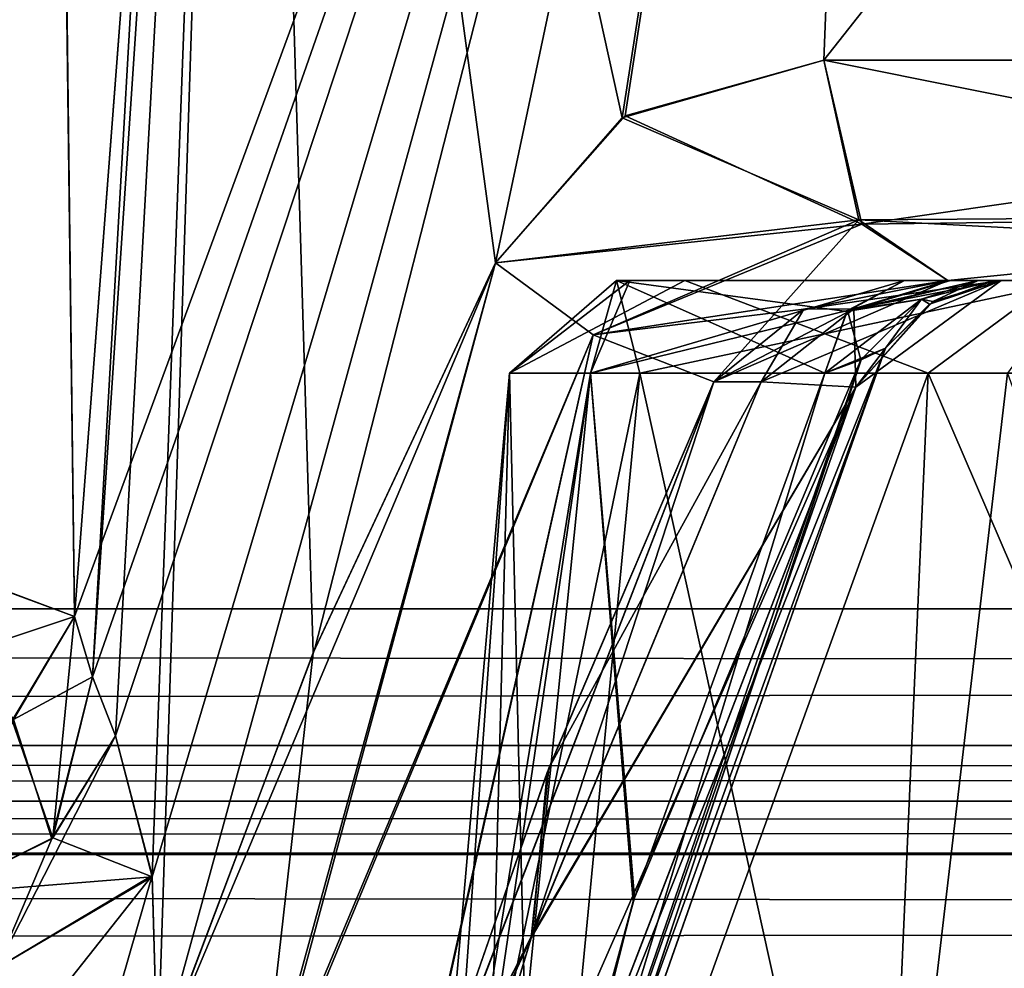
# Model space of a CAD drawing. Header units: inches. Extents: x -9.7 to 9.7, y -2.4 to 4.3.
# Tile 507 of 656: x -2.294 to -2.148, y -2.012 to -1.871. Entities that reach past the tile are written whole.
import ezdxf

# ---------------------------------------------------------------- set-up
doc = ezdxf.new("R2010")
doc.units = ezdxf.units.IN
doc.header["$LTSCALE"] = 101.851852
doc.header["$MEASUREMENT"] = 0
for name, color, linetype in [('136', 7, 'CONTINUOUS'), ('3860', 7, 'CONTINUOUS'), ('3864', 7, 'CONTINUOUS'), ('3938', 7, 'CONTINUOUS'), ('3941', 7, 'CONTINUOUS'), ('3942', 7, 'CONTINUOUS'), ('3943', 7, 'CONTINUOUS'), ('3944', 7, 'CONTINUOUS'), ('3950', 7, 'CONTINUOUS'), ('4295', 7, 'CONTINUOUS'), ('4296', 7, 'CONTINUOUS'), ('4297', 7, 'CONTINUOUS'), ('4298', 7, 'CONTINUOUS'), ('4299', 7, 'CONTINUOUS'), ('4300', 7, 'CONTINUOUS'), ('4301', 7, 'CONTINUOUS'), ('4302', 7, 'CONTINUOUS'), ('4316', 7, 'CONTINUOUS'), ('4317', 7, 'CONTINUOUS'), ('4318', 7, 'CONTINUOUS'), ('57', 7, 'CONTINUOUS'), ('6010', 7, 'CONTINUOUS'), ('6011', 7, 'CONTINUOUS'), ('6014', 7, 'CONTINUOUS'), ('6015', 7, 'CONTINUOUS'), ('6016', 7, 'CONTINUOUS'), ('6017', 7, 'CONTINUOUS'), ('6018', 7, 'CONTINUOUS'), ('6019', 7, 'CONTINUOUS'), ('6020', 7, 'CONTINUOUS'), ('6312', 7, 'CONTINUOUS'), ('6313', 7, 'CONTINUOUS'), ('6314', 7, 'CONTINUOUS'), ('6315', 7, 'CONTINUOUS'), ('6321', 7, 'CONTINUOUS'), ('6322', 7, 'CONTINUOUS'), ('6323', 7, 'CONTINUOUS'), ('6330', 7, 'CONTINUOUS'), ('67', 7, 'CONTINUOUS'), ('75', 7, 'CONTINUOUS'), ('8370', 7, 'CONTINUOUS'), ('8384', 7, 'CONTINUOUS'), ('98', 7, 'CONTINUOUS')]:
    doc.layers.add(name, color=color, linetype=linetype)

msp = doc.modelspace()

# ---------------------------------------------------------------- linework, layer by layer
at = {"layer": '136', "linetype": 'CONTINUOUS'}
for points in [[(8.075, -1.97876, -4.04218), (8.075, -1.95857, -4.05149), (-8.075, -1.97876, -4.04218), (8.075, -1.97876, -4.04218)], [(-8.075, -1.97876, -4.04218), (8.075, -1.95857, -4.05149), (-8.075, -1.95857, -4.05149), (-8.075, -1.97876, -4.04218)], [(-8.075, -1.987, -4.02153), (8.075, -1.987, -4.02153), (8.075, -1.97876, -4.04218), (-8.075, -1.987, -4.02153)], [(-8.075, -1.987, -4.02153), (8.075, -1.97876, -4.04218), (-8.075, -1.97876, -4.04218), (-8.075, -1.987, -4.02153)]]:
    msp.add_3dface(points, dxfattribs=at)
at = {"layer": '3860', "linetype": 'CONTINUOUS'}
for points in [[(-8.075, -1.95857, 4.05149), (-8.075, -1.63343, 4.06853), (8.075, -1.63343, 4.06853), (-8.075, -1.95857, 4.05149)], [(8.075, -1.95857, 4.05149), (-8.075, -1.95857, 4.05149), (8.075, -1.63343, 4.06853), (8.075, -1.95857, 4.05149)]]:
    msp.add_3dface(points, dxfattribs=at)
at = {"layer": '3864', "linetype": 'CONTINUOUS'}
for points in [[(8.075, -1.95857, -4.05149), (8.075, -1.63343, -4.06853), (-8.075, -1.63343, -4.06853), (8.075, -1.95857, -4.05149)], [(-8.075, -1.95857, -4.05149), (8.075, -1.95857, -4.05149), (-8.075, -1.63343, -4.06853), (-8.075, -1.95857, -4.05149)]]:
    msp.add_3dface(points, dxfattribs=at)
at = {"layer": '3938', "linetype": 'CONTINUOUS'}
for points in [[(-2.18395, -1.925, -4.53546), (-2.21783, -2.0068, -4.49766), (-2.19098, -1.925, -4.53807), (-2.18395, -1.925, -4.53546)], [(-2.19098, -1.925, -4.53807), (-2.21783, -2.0068, -4.49766), (-2.21563, -1.98276, -4.51165), (-2.19098, -1.925, -4.53807)], [(-2.21783, -2.0068, -4.49766), (-2.23721, -2.04484, -4.48143), (-2.21563, -1.98276, -4.51165), (-2.21783, -2.0068, -4.49766)], [(-2.24504, -2.097, -4.45221), (-2.23721, -2.04484, -4.48143), (-2.21783, -2.0068, -4.49766), (-2.24504, -2.097, -4.45221)]]:
    msp.add_3dface(points, dxfattribs=at)
at = {"layer": '3941', "linetype": 'CONTINUOUS'}
for points in [[(-2.22868, -2.09388, -4.43851), (-2.23565, -2.09641, -4.44664), (-2.16556, -1.92, -4.50418), (-2.22868, -2.09388, -4.43851)], [(-2.16556, -1.92, -4.50418), (-2.23565, -2.09641, -4.44664), (-2.16996, -1.92578, -4.52209), (-2.16556, -1.92, -4.50418)], [(-2.22513, -2.08976, -4.42898), (-2.22868, -2.09388, -4.43851), (-2.16556, -1.92, -4.50418), (-2.22513, -2.08976, -4.42898)], [(-2.16918, -1.92173, -4.49586), (-2.22513, -2.08976, -4.42898), (-2.16556, -1.92, -4.50418), (-2.16918, -1.92173, -4.49586)], [(-2.17457, -1.92369, -4.48784), (-2.22513, -2.08976, -4.42898), (-2.16918, -1.92173, -4.49586), (-2.17457, -1.92369, -4.48784)], [(-2.22513, -2.08976, -4.42898), (-2.17457, -1.92369, -4.48784), (-2.20291, -2.00186, -4.45606), (-2.22513, -2.08976, -4.42898)], [(-2.24504, -2.097, -4.45221), (-2.21783, -2.0068, -4.49766), (-2.16996, -1.92578, -4.52209), (-2.24504, -2.097, -4.45221)], [(-2.23565, -2.09641, -4.44664), (-2.24504, -2.097, -4.45221), (-2.16996, -1.92578, -4.52209), (-2.23565, -2.09641, -4.44664)], [(-2.21783, -2.0068, -4.49766), (-2.18395, -1.925, -4.53546), (-2.16996, -1.92578, -4.52209), (-2.21783, -2.0068, -4.49766)], [(-2.22544, -2.08461, -4.41931), (-2.22513, -2.08976, -4.42898), (-2.20291, -2.00186, -4.45606), (-2.22544, -2.08461, -4.41931)]]:
    msp.add_3dface(points, dxfattribs=at)
at = {"layer": '3942', "linetype": 'CONTINUOUS'}
for points in [[(-2.16278, -1.91, -4.47867), (-2.17129, -1.91457, -4.48529), (-2.15597, -1.91, -4.48956), (-2.16278, -1.91, -4.47867)], [(-2.15597, -1.91, -4.48956), (-2.17129, -1.91457, -4.48529), (-2.15185, -1.91, -4.50071), (-2.15597, -1.91, -4.48956)], [(-2.15185, -1.91, -4.50071), (-2.17129, -1.91457, -4.48529), (-2.16025, -1.91275, -4.50283), (-2.15185, -1.91, -4.50071)], [(-2.17457, -1.92369, -4.48784), (-2.16556, -1.92, -4.50418), (-2.16025, -1.91275, -4.50283), (-2.17457, -1.92369, -4.48784)], [(-2.17129, -1.91457, -4.48529), (-2.17457, -1.92369, -4.48784), (-2.16025, -1.91275, -4.50283), (-2.17129, -1.91457, -4.48529)], [(-2.17457, -1.92369, -4.48784), (-2.16918, -1.92173, -4.49586), (-2.16556, -1.92, -4.50418), (-2.17457, -1.92369, -4.48784)]]:
    msp.add_3dface(points, dxfattribs=at)
at = {"layer": '3943', "linetype": 'CONTINUOUS'}
for points in [[(-2.2212, -1.92369, -4.352), (-2.20922, -1.92369, -4.42381), (-2.20539, -1.91, -4.33351), (-2.2212, -1.92369, -4.352)], [(-2.20194, -1.92369, -4.26172), (-2.2212, -1.92369, -4.352), (-2.20539, -1.91, -4.33351), (-2.20194, -1.92369, -4.26172)], [(-2.20922, -1.92369, -4.42381), (-2.17457, -1.92369, -4.48784), (-2.20539, -1.91, -4.33351), (-2.20922, -1.92369, -4.42381)], [(-2.17457, -1.92369, -4.48784), (-2.17129, -1.91457, -4.48529), (-2.20539, -1.91, -4.33351), (-2.17457, -1.92369, -4.48784)], [(-2.17129, -1.91457, -4.48529), (-2.16278, -1.91, -4.47867), (-2.20539, -1.91, -4.33351), (-2.17129, -1.91457, -4.48529)], [(-2.13754, -1.91, -4.1983), (-2.20194, -1.92369, -4.26172), (-2.20539, -1.91, -4.33351), (-2.13754, -1.91, -4.1983)], [(-2.14751, -1.92369, -4.18717), (-2.20194, -1.92369, -4.26172), (-2.13754, -1.91, -4.1983), (-2.14751, -1.92369, -4.18717)]]:
    msp.add_3dface(points, dxfattribs=at)
at = {"layer": '3944', "linetype": 'CONTINUOUS'}
for points in [[(-2.2212, -1.92369, -4.352), (-2.20194, -1.92369, -4.26172), (-2.23528, -2.08461, -4.352), (-2.2212, -1.92369, -4.352)], [(-2.23281, -2.08461, -4.38601), (-2.2212, -1.92369, -4.352), (-2.23528, -2.08461, -4.352), (-2.23281, -2.08461, -4.38601)], [(-2.23528, -2.08461, -4.352), (-2.20194, -1.92369, -4.26172), (-2.21737, -2.08461, -4.26196), (-2.23528, -2.08461, -4.352)], [(-2.22544, -2.08461, -4.41931), (-2.2212, -1.92369, -4.352), (-2.23281, -2.08461, -4.38601), (-2.22544, -2.08461, -4.41931)], [(-2.22544, -2.08461, -4.41931), (-2.20291, -2.00186, -4.45606), (-2.20922, -1.92369, -4.42381), (-2.22544, -2.08461, -4.41931)], [(-2.22544, -2.08461, -4.41931), (-2.20922, -1.92369, -4.42381), (-2.2212, -1.92369, -4.352), (-2.22544, -2.08461, -4.41931)], [(-2.21737, -2.08461, -4.26196), (-2.20194, -1.92369, -4.26172), (-2.16637, -2.08461, -4.18563), (-2.21737, -2.08461, -4.26196)], [(-2.20291, -2.00186, -4.45606), (-2.17457, -1.92369, -4.48784), (-2.20922, -1.92369, -4.42381), (-2.20291, -2.00186, -4.45606)], [(-2.20194, -1.92369, -4.26172), (-2.14751, -1.92369, -4.18717), (-2.16637, -2.08461, -4.18563), (-2.20194, -1.92369, -4.26172)], [(-2.16637, -2.08461, -4.18563), (-2.14751, -1.92369, -4.18717), (-2.09004, -2.08461, -4.13463), (-2.16637, -2.08461, -4.18563)]]:
    msp.add_3dface(points, dxfattribs=at)
at = {"layer": '3950', "linetype": 'CONTINUOUS'}
for points in [[(-2.16278, -1.91, -4.47867), (-1.79661, -1.91, -4.38594), (-2.20539, -1.91, -4.33351), (-2.16278, -1.91, -4.47867)], [(-1.79661, -1.91, -4.38594), (-1.80474, -1.91, -4.28557), (-2.20539, -1.91, -4.33351), (-1.79661, -1.91, -4.38594)], [(-1.80474, -1.91, -4.28557), (-1.85929, -1.91, -4.20127), (-2.20539, -1.91, -4.33351), (-1.80474, -1.91, -4.28557)], [(-1.85929, -1.91, -4.20127), (-2.13754, -1.91, -4.1983), (-2.20539, -1.91, -4.33351), (-1.85929, -1.91, -4.20127)], [(-2.16278, -1.91, -4.47867), (-2.15597, -1.91, -4.48956), (-1.83722, -1.91, -4.47867), (-2.16278, -1.91, -4.47867)], [(-2.16278, -1.91, -4.47867), (-1.83722, -1.91, -4.47867), (-1.79661, -1.91, -4.38594), (-2.16278, -1.91, -4.47867)], [(-1.84365, -1.91, -4.55292), (-1.85152, -1.91, -4.55), (-2.15633, -1.91, -4.55292), (-1.84365, -1.91, -4.55292)], [(-2.15633, -1.91, -4.55292), (-1.85152, -1.91, -4.55), (-2.14848, -1.91, -4.55001), (-2.15633, -1.91, -4.55292)], [(-2.00003, -1.91, -4.60659), (-1.84365, -1.91, -4.55292), (-2.15633, -1.91, -4.55292), (-2.00003, -1.91, -4.60659)], [(-2.15597, -1.91, -4.48956), (-2.15185, -1.91, -4.50071), (-1.84403, -1.91, -4.48954), (-2.15597, -1.91, -4.48956)], [(-1.83722, -1.91, -4.47867), (-2.15597, -1.91, -4.48956), (-1.84403, -1.91, -4.48954), (-1.83722, -1.91, -4.47867)], [(-2.15185, -1.91, -4.50071), (-1.84815, -1.91, -4.50071), (-1.84403, -1.91, -4.48954), (-2.15185, -1.91, -4.50071)], [(-1.84815, -1.91, -4.50071), (-2.15185, -1.91, -4.50071), (-2.14948, -1.91, -4.52381), (-1.84815, -1.91, -4.50071)], [(-1.85052, -1.91, -4.52355), (-1.84815, -1.91, -4.50071), (-2.14948, -1.91, -4.52381), (-1.85052, -1.91, -4.52355)], [(-1.85152, -1.91, -4.55), (-1.85052, -1.91, -4.52355), (-2.14948, -1.91, -4.52381), (-1.85152, -1.91, -4.55)], [(-2.14848, -1.91, -4.55001), (-1.85152, -1.91, -4.55), (-2.14948, -1.91, -4.52381), (-2.14848, -1.91, -4.55001)]]:
    msp.add_3dface(points, dxfattribs=at)
at = {"layer": '4295', "linetype": 'CONTINUOUS'}
for points in [[(-2.2795, -1.97737, -4.44065), (-2.27405, -1.99822, -4.4613), (-2.28875, -1.99245, -4.43496), (-2.2795, -1.97737, -4.44065)], [(-2.27405, -1.99822, -4.4613), (-2.30538, -2.00074, -4.43491), (-2.28875, -1.99245, -4.43496), (-2.27405, -1.99822, -4.4613)], [(-2.2971, -2.01174, -4.44754), (-2.30538, -2.00074, -4.43491), (-2.27405, -1.99822, -4.4613), (-2.2971, -2.01174, -4.44754)], [(-2.27329, -2.02604, -4.46951), (-2.2971, -2.01174, -4.44754), (-2.27405, -1.99822, -4.4613), (-2.27329, -2.02604, -4.46951)]]:
    msp.add_3dface(points, dxfattribs=at)
at = {"layer": '4296', "linetype": 'CONTINUOUS'}
for points in [[(-2.27296, -1.79506, -4.40069), (-2.16515, -1.63239, -4.55673), (-2.28558, -1.9597, -4.41132), (-2.27296, -1.79506, -4.40069)], [(-2.28558, -1.9597, -4.41132), (-2.16515, -1.63239, -4.55673), (-2.28292, -1.96864, -4.42608), (-2.28558, -1.9597, -4.41132)], [(-2.16515, -1.63239, -4.55673), (-2.2795, -1.97737, -4.44065), (-2.28292, -1.96864, -4.42608), (-2.16515, -1.63239, -4.55673)], [(-2.16515, -1.63239, -4.55673), (-2.27405, -1.99822, -4.4613), (-2.2795, -1.97737, -4.44065), (-2.16515, -1.63239, -4.55673)], [(-2.16515, -1.63239, -4.55673), (-2.27329, -2.02604, -4.46951), (-2.27405, -1.99822, -4.4613), (-2.16515, -1.63239, -4.55673)], [(-2.27329, -2.02604, -4.46951), (-2.16515, -1.63239, -4.55673), (-2.25006, -1.96462, -4.50299), (-2.27329, -2.02604, -4.46951)], [(-2.25006, -1.96462, -4.50299), (-2.16515, -1.63239, -4.55673), (-2.22326, -1.90739, -4.5325), (-2.25006, -1.96462, -4.50299)], [(-2.22326, -1.90739, -4.5325), (-2.16515, -1.63239, -4.55673), (-2.20407, -1.88562, -4.55123), (-2.22326, -1.90739, -4.5325)], [(-2.20407, -1.88562, -4.55123), (-2.16515, -1.63239, -4.55673), (-2.1747, -1.87739, -4.57651), (-2.20407, -1.88562, -4.55123)], [(-2.16515, -1.63239, -4.55673), (-1.98132, -1.63239, -4.61437), (-2.1747, -1.87739, -4.57651), (-2.16515, -1.63239, -4.55673)], [(-2.1747, -1.87739, -4.57651), (-1.98132, -1.63239, -4.61437), (-2.00003, -1.87739, -4.63647), (-2.1747, -1.87739, -4.57651)]]:
    msp.add_3dface(points, dxfattribs=at)
at = {"layer": '4297', "linetype": 'CONTINUOUS'}
for points in [[(-2.25896, -2.03755, -4.48313), (-2.27329, -2.02604, -4.46951), (-2.22326, -1.90739, -4.5325), (-2.25896, -2.03755, -4.48313)], [(-2.27329, -2.02604, -4.46951), (-2.25006, -1.96462, -4.50299), (-2.22326, -1.90739, -4.5325), (-2.27329, -2.02604, -4.46951)], [(-2.25896, -2.03755, -4.48313), (-2.22326, -1.90739, -4.5325), (-2.20882, -1.91803, -4.54125), (-2.25896, -2.03755, -4.48313)], [(-2.23721, -2.04484, -4.48143), (-2.25896, -2.03755, -4.48313), (-2.20882, -1.91803, -4.54125), (-2.23721, -2.04484, -4.48143)], [(-2.19098, -1.925, -4.53807), (-2.23721, -2.04484, -4.48143), (-2.20882, -1.91803, -4.54125), (-2.19098, -1.925, -4.53807)], [(-2.23721, -2.04484, -4.48143), (-2.19098, -1.925, -4.53807), (-2.21563, -1.98276, -4.51165), (-2.23721, -2.04484, -4.48143)]]:
    msp.add_3dface(points, dxfattribs=at)
at = {"layer": '4298', "linetype": 'CONTINUOUS'}
for points in [[(-2.20407, -1.88562, -4.55123), (-2.1747, -1.87739, -4.57651), (-2.16909, -1.90166, -4.5693), (-2.20407, -1.88562, -4.55123)], [(-2.22326, -1.90739, -4.5325), (-2.20407, -1.88562, -4.55123), (-2.16909, -1.90166, -4.5693), (-2.22326, -1.90739, -4.5325)], [(-2.20882, -1.91803, -4.54125), (-2.22326, -1.90739, -4.5325), (-2.16909, -1.90166, -4.5693), (-2.20882, -1.91803, -4.54125)], [(-2.15633, -1.91, -4.55292), (-2.20882, -1.91803, -4.54125), (-2.16909, -1.90166, -4.5693), (-2.15633, -1.91, -4.55292)], [(-2.20882, -1.91803, -4.54125), (-2.15633, -1.91, -4.55292), (-2.17763, -1.91422, -4.54446), (-2.20882, -1.91803, -4.54125)], [(-2.19098, -1.925, -4.53807), (-2.20882, -1.91803, -4.54125), (-2.17763, -1.91422, -4.54446), (-2.19098, -1.925, -4.53807)]]:
    msp.add_3dface(points, dxfattribs=at)
at = {"layer": '4299', "linetype": 'CONTINUOUS'}
for points in [[(-2.17763, -1.91422, -4.54446), (-2.15633, -1.91, -4.55292), (-2.17028, -1.91419, -4.54178), (-2.17763, -1.91422, -4.54446)], [(-2.15633, -1.91, -4.55292), (-2.14848, -1.91, -4.55001), (-2.17028, -1.91419, -4.54178), (-2.15633, -1.91, -4.55292)], [(-2.18395, -1.925, -4.53546), (-2.17763, -1.91422, -4.54446), (-2.17028, -1.91419, -4.54178), (-2.18395, -1.925, -4.53546)], [(-2.18395, -1.925, -4.53546), (-2.19098, -1.925, -4.53807), (-2.17763, -1.91422, -4.54446), (-2.18395, -1.925, -4.53546)]]:
    msp.add_3dface(points, dxfattribs=at)
at = {"layer": '4300', "linetype": 'CONTINUOUS'}
for points in [[(-2.16996, -1.92578, -4.52209), (-2.18395, -1.925, -4.53546), (-2.14848, -1.91, -4.55001), (-2.16996, -1.92578, -4.52209)], [(-2.14848, -1.91, -4.55001), (-2.18395, -1.925, -4.53546), (-2.17028, -1.91419, -4.54178), (-2.14848, -1.91, -4.55001)], [(-2.16996, -1.92578, -4.52209), (-2.14848, -1.91, -4.55001), (-2.15905, -1.91348, -4.52481), (-2.16996, -1.92578, -4.52209)], [(-2.16556, -1.92, -4.50418), (-2.16996, -1.92578, -4.52209), (-2.15905, -1.91348, -4.52481), (-2.16556, -1.92, -4.50418)]]:
    msp.add_3dface(points, dxfattribs=at)
at = {"layer": '4301', "linetype": 'CONTINUOUS'}
for points in [[(-2.15185, -1.91, -4.50071), (-2.16025, -1.91275, -4.50283), (-2.14948, -1.91, -4.52381), (-2.15185, -1.91, -4.50071)], [(-2.14948, -1.91, -4.52381), (-2.16025, -1.91275, -4.50283), (-2.15905, -1.91348, -4.52481), (-2.14948, -1.91, -4.52381)], [(-2.14848, -1.91, -4.55001), (-2.14948, -1.91, -4.52381), (-2.15905, -1.91348, -4.52481), (-2.14848, -1.91, -4.55001)], [(-2.16025, -1.91275, -4.50283), (-2.16556, -1.92, -4.50418), (-2.15905, -1.91348, -4.52481), (-2.16025, -1.91275, -4.50283)]]:
    msp.add_3dface(points, dxfattribs=at)
at = {"layer": '4302', "linetype": 'CONTINUOUS'}
for points in [[(-2.1747, -1.87739, -4.57651), (-2.00003, -1.87739, -4.63647), (-2.16909, -1.90166, -4.5693), (-2.1747, -1.87739, -4.57651)], [(-2.16909, -1.90166, -4.5693), (-2.00003, -1.87739, -4.63647), (-2.0605, -1.90027, -4.62201), (-2.16909, -1.90166, -4.5693)], [(-2.15633, -1.91, -4.55292), (-2.16909, -1.90166, -4.5693), (-2.0605, -1.90027, -4.62201), (-2.15633, -1.91, -4.55292)], [(-2.00003, -1.91, -4.60659), (-2.15633, -1.91, -4.55292), (-2.0605, -1.90027, -4.62201), (-2.00003, -1.91, -4.60659)]]:
    msp.add_3dface(points, dxfattribs=at)
at = {"layer": '4316', "linetype": 'CONTINUOUS'}
for points in [[(-2.35717, -1.94872, -4.36451), (-2.28976, -1.63161, -4.34579), (-2.31151, -1.95, -4.37221), (-2.35717, -1.94872, -4.36451)], [(-2.28976, -1.63161, -4.34579), (-2.35717, -1.94872, -4.36451), (-2.34956, -1.7902, -4.35382), (-2.28976, -1.63161, -4.34579)], [(-2.28976, -1.63161, -4.34579), (-2.28558, -1.9597, -4.41132), (-2.31151, -1.95, -4.37221), (-2.28976, -1.63161, -4.34579)], [(-2.28976, -1.63161, -4.34579), (-2.27296, -1.79506, -4.40069), (-2.28558, -1.9597, -4.41132), (-2.28976, -1.63161, -4.34579)]]:
    msp.add_3dface(points, dxfattribs=at)
at = {"layer": '4317', "linetype": 'CONTINUOUS'}
for points in [[(-2.28558, -1.9597, -4.41132), (-2.32527, -1.9729, -4.38245), (-2.31151, -1.95, -4.37221), (-2.28558, -1.9597, -4.41132)], [(-2.32527, -1.9729, -4.38245), (-2.28558, -1.9597, -4.41132), (-2.29477, -1.9751, -4.40426), (-2.32527, -1.9729, -4.38245)]]:
    msp.add_3dface(points, dxfattribs=at)
at = {"layer": '4318', "linetype": 'CONTINUOUS'}
for points in [[(-2.28558, -1.9597, -4.41132), (-2.28875, -1.99245, -4.43496), (-2.29477, -1.9751, -4.40426), (-2.28558, -1.9597, -4.41132)], [(-2.28875, -1.99245, -4.43496), (-2.28558, -1.9597, -4.41132), (-2.28292, -1.96864, -4.42608), (-2.28875, -1.99245, -4.43496)], [(-2.2795, -1.97737, -4.44065), (-2.28875, -1.99245, -4.43496), (-2.28292, -1.96864, -4.42608), (-2.2795, -1.97737, -4.44065)], [(-2.28875, -1.99245, -4.43496), (-2.30538, -2.00074, -4.43491), (-2.29477, -1.9751, -4.40426), (-2.28875, -1.99245, -4.43496)]]:
    msp.add_3dface(points, dxfattribs=at)
at = {"layer": '57', "linetype": 'CONTINUOUS'}
for points in [[(-7.49488, -1.987, -3.79134), (-7.49489, -1.99447, -3.77352), (7.49488, -1.987, -3.79134), (-7.49488, -1.987, -3.79134)], [(7.49488, -1.987, -3.79134), (-7.49489, -1.99447, -3.77352), (7.49489, -1.99512, -3.7729), (7.49488, -1.987, -3.79134)], [(-7.49489, -1.99447, -3.77352), (-7.49489, -2.01331, -3.76638), (7.49489, -1.99512, -3.7729), (-7.49489, -1.99447, -3.77352)], [(-7.49489, -2.01331, -3.76638), (7.49489, -2.01331, -3.76638), (7.49489, -1.99512, -3.7729), (-7.49489, -2.01331, -3.76638)]]:
    msp.add_3dface(points, dxfattribs=at)
at = {"layer": '6010', "linetype": 'CONTINUOUS'}
for points in [[(-2.2212, -1.92369, 4.352), (-2.15927, -1.92369, 4.19851), (-2.19526, -1.91, 4.28557), (-2.2212, -1.92369, 4.352)], [(-2.20922, -1.92369, 4.42381), (-2.2212, -1.92369, 4.352), (-2.20339, -1.91, 4.38594), (-2.20922, -1.92369, 4.42381)], [(-2.20339, -1.91, 4.38594), (-2.2212, -1.92369, 4.352), (-2.19526, -1.91, 4.28557), (-2.20339, -1.91, 4.38594)], [(-2.17119, -1.91445, 4.48522), (-2.20922, -1.92369, 4.42381), (-2.16278, -1.91, 4.47867), (-2.17119, -1.91445, 4.48522)], [(-2.16278, -1.91, 4.47867), (-2.20922, -1.92369, 4.42381), (-2.20339, -1.91, 4.38594), (-2.16278, -1.91, 4.47867)], [(-2.19526, -1.91, 4.28557), (-2.15927, -1.92369, 4.19851), (-2.14071, -1.91, 4.20127), (-2.19526, -1.91, 4.28557)], [(-2.15927, -1.92369, 4.19851), (-2.00817, -1.92369, 4.13095), (-2.14071, -1.91, 4.20127), (-2.15927, -1.92369, 4.19851)], [(-2.17457, -1.92369, 4.48784), (-2.20922, -1.92369, 4.42381), (-2.17119, -1.91445, 4.48522), (-2.17457, -1.92369, 4.48784)]]:
    msp.add_3dface(points, dxfattribs=at)
at = {"layer": '6011', "linetype": 'CONTINUOUS'}
for points in [[(-2.2212, -1.92369, 4.352), (-2.20922, -1.92369, 4.42381), (-2.23528, -2.08461, 4.352), (-2.2212, -1.92369, 4.352)], [(-2.21737, -2.08461, 4.26196), (-2.2212, -1.92369, 4.352), (-2.23528, -2.08461, 4.352), (-2.21737, -2.08461, 4.26196)], [(-2.23528, -2.08461, 4.352), (-2.20922, -1.92369, 4.42381), (-2.23281, -2.08461, 4.38601), (-2.23528, -2.08461, 4.352)], [(-2.23281, -2.08461, 4.38601), (-2.20922, -1.92369, 4.42381), (-2.22544, -2.08461, 4.41931), (-2.23281, -2.08461, 4.38601)], [(-2.22544, -2.08461, 4.41931), (-2.20922, -1.92369, 4.42381), (-2.20273, -2.0013, 4.4563), (-2.22544, -2.08461, 4.41931)], [(-2.15927, -1.92369, 4.19851), (-2.2212, -1.92369, 4.352), (-2.21737, -2.08461, 4.26196), (-2.15927, -1.92369, 4.19851)], [(-2.16637, -2.08461, 4.18563), (-2.15927, -1.92369, 4.19851), (-2.21737, -2.08461, 4.26196), (-2.16637, -2.08461, 4.18563)], [(-2.20922, -1.92369, 4.42381), (-2.17457, -1.92369, 4.48784), (-2.20273, -2.0013, 4.4563), (-2.20922, -1.92369, 4.42381)], [(-2.09004, -2.08461, 4.13463), (-2.15927, -1.92369, 4.19851), (-2.16637, -2.08461, 4.18563), (-2.09004, -2.08461, 4.13463)], [(-2.00817, -1.92369, 4.13095), (-2.15927, -1.92369, 4.19851), (-2.09004, -2.08461, 4.13463), (-2.00817, -1.92369, 4.13095)]]:
    msp.add_3dface(points, dxfattribs=at)
at = {"layer": '6014', "linetype": 'CONTINUOUS'}
for points in [[(-2.22868, -2.09388, 4.43851), (-2.22512, -2.08975, 4.42895), (-2.16556, -1.92, 4.50418), (-2.22868, -2.09388, 4.43851)], [(-2.22868, -2.09388, 4.43851), (-2.16556, -1.92, 4.50418), (-2.16997, -1.92578, 4.52211), (-2.22868, -2.09388, 4.43851)], [(-2.16556, -1.92, 4.50418), (-2.22512, -2.08975, 4.42895), (-2.16922, -1.92175, 4.49579), (-2.16556, -1.92, 4.50418)], [(-2.22544, -2.08461, 4.41931), (-2.20273, -2.0013, 4.4563), (-2.16922, -1.92175, 4.49579), (-2.22544, -2.08461, 4.41931)], [(-2.22512, -2.08975, 4.42895), (-2.22544, -2.08461, 4.41931), (-2.16922, -1.92175, 4.49579), (-2.22512, -2.08975, 4.42895)], [(-2.20273, -2.0013, 4.4563), (-2.17457, -1.92369, 4.48784), (-2.16922, -1.92175, 4.49579), (-2.20273, -2.0013, 4.4563)], [(-2.24504, -2.097, 4.45221), (-2.23562, -2.0964, 4.44662), (-2.16997, -1.92578, 4.52211), (-2.24504, -2.097, 4.45221)], [(-2.21798, -2.00722, 4.49746), (-2.24504, -2.097, 4.45221), (-2.16997, -1.92578, 4.52211), (-2.21798, -2.00722, 4.49746)], [(-2.23562, -2.0964, 4.44662), (-2.22868, -2.09388, 4.43851), (-2.16997, -1.92578, 4.52211), (-2.23562, -2.0964, 4.44662)], [(-2.18395, -1.925, 4.53546), (-2.21798, -2.00722, 4.49746), (-2.16997, -1.92578, 4.52211), (-2.18395, -1.925, 4.53546)]]:
    msp.add_3dface(points, dxfattribs=at)
at = {"layer": '6015', "linetype": 'CONTINUOUS'}
for points in [[(-2.17119, -1.91445, 4.48522), (-2.16278, -1.91, 4.47867), (-2.15597, -1.91, 4.48954), (-2.17119, -1.91445, 4.48522)], [(-2.16025, -1.91275, 4.50283), (-2.17119, -1.91445, 4.48522), (-2.15185, -1.91, 4.50071), (-2.16025, -1.91275, 4.50283)], [(-2.15185, -1.91, 4.50071), (-2.17119, -1.91445, 4.48522), (-2.15597, -1.91, 4.48954), (-2.15185, -1.91, 4.50071)], [(-2.16922, -1.92175, 4.49579), (-2.17119, -1.91445, 4.48522), (-2.16025, -1.91275, 4.50283), (-2.16922, -1.92175, 4.49579)], [(-2.16556, -1.92, 4.50418), (-2.16922, -1.92175, 4.49579), (-2.16025, -1.91275, 4.50283), (-2.16556, -1.92, 4.50418)], [(-2.17457, -1.92369, 4.48784), (-2.17119, -1.91445, 4.48522), (-2.16922, -1.92175, 4.49579), (-2.17457, -1.92369, 4.48784)]]:
    msp.add_3dface(points, dxfattribs=at)
at = {"layer": '6016', "linetype": 'CONTINUOUS'}
for points in [[(-2.16025, -1.91275, 4.50283), (-2.15185, -1.91, 4.50071), (-2.15857, -1.9131, 4.52632), (-2.16025, -1.91275, 4.50283)], [(-2.15857, -1.9131, 4.52632), (-2.15185, -1.91, 4.50071), (-2.14848, -1.91, 4.55), (-2.15857, -1.9131, 4.52632)], [(-2.14848, -1.91, 4.55), (-2.15185, -1.91, 4.50071), (-2.14948, -1.91, 4.52355), (-2.14848, -1.91, 4.55)], [(-2.16556, -1.92, 4.50418), (-2.16025, -1.91275, 4.50283), (-2.15857, -1.9131, 4.52632), (-2.16556, -1.92, 4.50418)]]:
    msp.add_3dface(points, dxfattribs=at)
at = {"layer": '6017', "linetype": 'CONTINUOUS'}
for points in [[(-1.83722, -1.91, 4.47867), (-2.16278, -1.91, 4.47867), (-2.20339, -1.91, 4.38594), (-1.83722, -1.91, 4.47867)], [(-1.83722, -1.91, 4.47867), (-2.20339, -1.91, 4.38594), (-1.79461, -1.91, 4.33351), (-1.83722, -1.91, 4.47867)], [(-2.20339, -1.91, 4.38594), (-2.19526, -1.91, 4.28557), (-1.79461, -1.91, 4.33351), (-2.20339, -1.91, 4.38594)], [(-2.19526, -1.91, 4.28557), (-2.14071, -1.91, 4.20127), (-1.79461, -1.91, 4.33351), (-2.19526, -1.91, 4.28557)], [(-1.83722, -1.91, 4.47867), (-1.84403, -1.91, 4.48956), (-2.16278, -1.91, 4.47867), (-1.83722, -1.91, 4.47867)], [(-2.16278, -1.91, 4.47867), (-1.84403, -1.91, 4.48956), (-2.15597, -1.91, 4.48954), (-2.16278, -1.91, 4.47867)], [(-2.15635, -1.91, 4.55292), (-2.14848, -1.91, 4.55), (-1.84367, -1.91, 4.55292), (-2.15635, -1.91, 4.55292)], [(-1.99997, -1.91, 4.60659), (-2.15635, -1.91, 4.55292), (-1.84367, -1.91, 4.55292), (-1.99997, -1.91, 4.60659)], [(-1.84403, -1.91, 4.48956), (-1.84815, -1.91, 4.50071), (-2.15597, -1.91, 4.48954), (-1.84403, -1.91, 4.48956)], [(-1.84815, -1.91, 4.50071), (-2.15185, -1.91, 4.50071), (-2.15597, -1.91, 4.48954), (-1.84815, -1.91, 4.50071)], [(-2.15185, -1.91, 4.50071), (-1.84815, -1.91, 4.50071), (-1.85052, -1.91, 4.52381), (-2.15185, -1.91, 4.50071)], [(-2.14948, -1.91, 4.52355), (-2.15185, -1.91, 4.50071), (-1.85052, -1.91, 4.52381), (-2.14948, -1.91, 4.52355)], [(-2.14848, -1.91, 4.55), (-2.14948, -1.91, 4.52355), (-1.85052, -1.91, 4.52381), (-2.14848, -1.91, 4.55)], [(-1.84367, -1.91, 4.55292), (-2.14848, -1.91, 4.55), (-1.85152, -1.91, 4.55001), (-1.84367, -1.91, 4.55292)], [(-1.85152, -1.91, 4.55001), (-2.14848, -1.91, 4.55), (-1.85052, -1.91, 4.52381), (-1.85152, -1.91, 4.55001)]]:
    msp.add_3dface(points, dxfattribs=at)
at = {"layer": '6018', "linetype": 'CONTINUOUS'}
for points in [[(-2.14848, -1.91, 4.55), (-2.15635, -1.91, 4.55292), (-2.17763, -1.91422, 4.54446), (-2.14848, -1.91, 4.55)], [(-2.17028, -1.91419, 4.54178), (-2.14848, -1.91, 4.55), (-2.17763, -1.91422, 4.54446), (-2.17028, -1.91419, 4.54178)], [(-2.18395, -1.925, 4.53546), (-2.17028, -1.91419, 4.54178), (-2.19098, -1.925, 4.53807), (-2.18395, -1.925, 4.53546)], [(-2.19098, -1.925, 4.53807), (-2.17028, -1.91419, 4.54178), (-2.17763, -1.91422, 4.54446), (-2.19098, -1.925, 4.53807)]]:
    msp.add_3dface(points, dxfattribs=at)
at = {"layer": '6019', "linetype": 'CONTINUOUS'}
for points in [[(-2.16997, -1.92578, 4.52211), (-2.14848, -1.91, 4.55), (-2.17028, -1.91419, 4.54178), (-2.16997, -1.92578, 4.52211)], [(-2.16997, -1.92578, 4.52211), (-2.15857, -1.9131, 4.52632), (-2.14848, -1.91, 4.55), (-2.16997, -1.92578, 4.52211)], [(-2.18395, -1.925, 4.53546), (-2.16997, -1.92578, 4.52211), (-2.17028, -1.91419, 4.54178), (-2.18395, -1.925, 4.53546)], [(-2.16997, -1.92578, 4.52211), (-2.16556, -1.92, 4.50418), (-2.15857, -1.9131, 4.52632), (-2.16997, -1.92578, 4.52211)]]:
    msp.add_3dface(points, dxfattribs=at)
at = {"layer": '6020', "linetype": 'CONTINUOUS'}
for points in [[(-2.21798, -2.00722, 4.49746), (-2.18395, -1.925, 4.53546), (-2.2154, -1.98215, 4.51194), (-2.21798, -2.00722, 4.49746)], [(-2.18395, -1.925, 4.53546), (-2.19098, -1.925, 4.53807), (-2.2154, -1.98215, 4.51194), (-2.18395, -1.925, 4.53546)], [(-2.23682, -2.04368, 4.482), (-2.21798, -2.00722, 4.49746), (-2.2154, -1.98215, 4.51194), (-2.23682, -2.04368, 4.482)], [(-2.24504, -2.097, 4.45221), (-2.21798, -2.00722, 4.49746), (-2.24792, -2.07205, 4.46865), (-2.24504, -2.097, 4.45221)], [(-2.24792, -2.07205, 4.46865), (-2.21798, -2.00722, 4.49746), (-2.23682, -2.04368, 4.482), (-2.24792, -2.07205, 4.46865)]]:
    msp.add_3dface(points, dxfattribs=at)
at = {"layer": '6312', "linetype": 'CONTINUOUS'}
for points in [[(-2.28962, -1.63161, 4.34587), (-2.34234, -1.63343, 4.3425), (-2.31194, -1.94994, 4.37193), (-2.28962, -1.63161, 4.34587)], [(-2.28558, -1.95969, 4.41131), (-2.28962, -1.63161, 4.34587), (-2.31194, -1.94994, 4.37193), (-2.28558, -1.95969, 4.41131)], [(-2.28962, -1.63161, 4.34587), (-2.28558, -1.95969, 4.41131), (-2.27296, -1.79508, 4.40071), (-2.28962, -1.63161, 4.34587)]]:
    msp.add_3dface(points, dxfattribs=at)
at = {"layer": '6313', "linetype": 'CONTINUOUS'}
msp.add_3dface([(-2.28558, -1.95969, 4.41131), (-2.31194, -1.94994, 4.37193), (-2.29459, -1.97493, 4.40432), (-2.28558, -1.95969, 4.41131)], dxfattribs=at)
at = {"layer": '6314', "linetype": 'CONTINUOUS'}
for points in [[(-2.28558, -1.95969, 4.41131), (-2.29459, -1.97493, 4.40432), (-2.28292, -1.96864, 4.42608), (-2.28558, -1.95969, 4.41131)], [(-2.28292, -1.96864, 4.42608), (-2.29459, -1.97493, 4.40432), (-2.28891, -1.99259, 4.43492), (-2.28292, -1.96864, 4.42608)], [(-2.2795, -1.97737, 4.44065), (-2.28292, -1.96864, 4.42608), (-2.28891, -1.99259, 4.43492), (-2.2795, -1.97737, 4.44065)], [(-2.29459, -1.97493, 4.40432), (-2.30538, -2.00074, 4.43491), (-2.28891, -1.99259, 4.43492), (-2.29459, -1.97493, 4.40432)]]:
    msp.add_3dface(points, dxfattribs=at)
at = {"layer": '6315', "linetype": 'CONTINUOUS'}
for points in [[(-2.26039, -1.63239, 4.38927), (-2.27296, -1.79508, 4.40071), (-2.28292, -1.96864, 4.42608), (-2.26039, -1.63239, 4.38927)], [(-2.26039, -1.63239, 4.38927), (-2.28292, -1.96864, 4.42608), (-2.2795, -1.97737, 4.44065), (-2.26039, -1.63239, 4.38927)], [(-2.26039, -1.63239, 4.38927), (-2.2795, -1.97737, 4.44065), (-2.27408, -1.998, 4.46117), (-2.26039, -1.63239, 4.38927)], [(-2.2733, -2.02619, 4.46952), (-2.26039, -1.63239, 4.38927), (-2.27408, -1.998, 4.46117), (-2.2733, -2.02619, 4.46952)], [(-2.25024, -1.96505, 4.50276), (-2.26039, -1.63239, 4.38927), (-2.2733, -2.02619, 4.46952), (-2.25024, -1.96505, 4.50276)], [(-2.16515, -1.63239, 4.55673), (-2.26039, -1.63239, 4.38927), (-2.20453, -1.88593, 4.55079), (-2.16515, -1.63239, 4.55673)], [(-2.20453, -1.88593, 4.55079), (-2.26039, -1.63239, 4.38927), (-2.22326, -1.90739, 4.5325), (-2.20453, -1.88593, 4.55079)], [(-2.22326, -1.90739, 4.5325), (-2.26039, -1.63239, 4.38927), (-2.25024, -1.96505, 4.50276), (-2.22326, -1.90739, 4.5325)], [(-2.1747, -1.87739, 4.57651), (-2.16515, -1.63239, 4.55673), (-2.20453, -1.88593, 4.55079), (-2.1747, -1.87739, 4.57651)], [(-1.99997, -1.87739, 4.63647), (-2.16515, -1.63239, 4.55673), (-2.1747, -1.87739, 4.57651), (-1.99997, -1.87739, 4.63647)], [(-1.98132, -1.63239, 4.61437), (-2.16515, -1.63239, 4.55673), (-1.99997, -1.87739, 4.63647), (-1.98132, -1.63239, 4.61437)], [(-2.27296, -1.79508, 4.40071), (-2.28558, -1.95969, 4.41131), (-2.28292, -1.96864, 4.42608), (-2.27296, -1.79508, 4.40071)]]:
    msp.add_3dface(points, dxfattribs=at)
at = {"layer": '6321', "linetype": 'CONTINUOUS'}
for points in [[(-1.99997, -1.87739, 4.63647), (-2.1747, -1.87739, 4.57651), (-2.0605, -1.90027, 4.62201), (-1.99997, -1.87739, 4.63647)], [(-2.0605, -1.90027, 4.62201), (-2.1747, -1.87739, 4.57651), (-2.1695, -1.901, 4.56983), (-2.0605, -1.90027, 4.62201)], [(-1.99997, -1.91, 4.60659), (-2.0605, -1.90027, 4.62201), (-2.1695, -1.901, 4.56983), (-1.99997, -1.91, 4.60659)], [(-2.15635, -1.91, 4.55292), (-1.99997, -1.91, 4.60659), (-2.1695, -1.901, 4.56983), (-2.15635, -1.91, 4.55292)]]:
    msp.add_3dface(points, dxfattribs=at)
at = {"layer": '6322', "linetype": 'CONTINUOUS'}
for points in [[(-2.1747, -1.87739, 4.57651), (-2.20453, -1.88593, 4.55079), (-2.1695, -1.901, 4.56983), (-2.1747, -1.87739, 4.57651)], [(-2.20453, -1.88593, 4.55079), (-2.22326, -1.90739, 4.5325), (-2.1695, -1.901, 4.56983), (-2.20453, -1.88593, 4.55079)], [(-2.1695, -1.901, 4.56983), (-2.22326, -1.90739, 4.5325), (-2.20882, -1.91803, 4.54125), (-2.1695, -1.901, 4.56983)], [(-2.19098, -1.925, 4.53807), (-2.1695, -1.901, 4.56983), (-2.20882, -1.91803, 4.54125), (-2.19098, -1.925, 4.53807)], [(-2.19098, -1.925, 4.53807), (-2.15635, -1.91, 4.55292), (-2.1695, -1.901, 4.56983), (-2.19098, -1.925, 4.53807)], [(-2.15635, -1.91, 4.55292), (-2.19098, -1.925, 4.53807), (-2.17763, -1.91422, 4.54446), (-2.15635, -1.91, 4.55292)]]:
    msp.add_3dface(points, dxfattribs=at)
at = {"layer": '6323', "linetype": 'CONTINUOUS'}
for points in [[(-2.22326, -1.90739, 4.5325), (-2.25024, -1.96505, 4.50276), (-2.25842, -2.03748, 4.48342), (-2.22326, -1.90739, 4.5325)], [(-2.20882, -1.91803, 4.54125), (-2.22326, -1.90739, 4.5325), (-2.25842, -2.03748, 4.48342), (-2.20882, -1.91803, 4.54125)], [(-2.23682, -2.04368, 4.482), (-2.20882, -1.91803, 4.54125), (-2.25842, -2.03748, 4.48342), (-2.23682, -2.04368, 4.482)], [(-2.23682, -2.04368, 4.482), (-2.19098, -1.925, 4.53807), (-2.20882, -1.91803, 4.54125), (-2.23682, -2.04368, 4.482)], [(-2.19098, -1.925, 4.53807), (-2.23682, -2.04368, 4.482), (-2.2154, -1.98215, 4.51194), (-2.19098, -1.925, 4.53807)], [(-2.25024, -1.96505, 4.50276), (-2.2733, -2.02619, 4.46952), (-2.25842, -2.03748, 4.48342), (-2.25024, -1.96505, 4.50276)]]:
    msp.add_3dface(points, dxfattribs=at)
at = {"layer": '6330', "linetype": 'CONTINUOUS'}
for points in [[(-2.2795, -1.97737, 4.44065), (-2.28891, -1.99259, 4.43492), (-2.29711, -2.01174, 4.44754), (-2.2795, -1.97737, 4.44065)], [(-2.27408, -1.998, 4.46117), (-2.2795, -1.97737, 4.44065), (-2.29711, -2.01174, 4.44754), (-2.27408, -1.998, 4.46117)], [(-2.28891, -1.99259, 4.43492), (-2.30538, -2.00074, 4.43491), (-2.29711, -2.01174, 4.44754), (-2.28891, -1.99259, 4.43492)], [(-2.29554, -2.02515, 4.45184), (-2.27408, -1.998, 4.46117), (-2.29711, -2.01174, 4.44754), (-2.29554, -2.02515, 4.45184)], [(-2.27408, -1.998, 4.46117), (-2.29554, -2.02515, 4.45184), (-2.28212, -2.02596, 4.45794), (-2.27408, -1.998, 4.46117)], [(-2.2733, -2.02619, 4.46952), (-2.27408, -1.998, 4.46117), (-2.28212, -2.02596, 4.45794), (-2.2733, -2.02619, 4.46952)]]:
    msp.add_3dface(points, dxfattribs=at)
at = {"layer": '67', "linetype": 'CONTINUOUS'}
for points in [[(-7.49489, -1.99512, 3.7729), (-7.49488, -1.987, 3.79134), (7.49489, -1.99447, 3.77352), (-7.49489, -1.99512, 3.7729)], [(7.49489, -1.99447, 3.77352), (-7.49488, -1.987, 3.79134), (7.49488, -1.987, 3.79134), (7.49489, -1.99447, 3.77352)], [(7.49489, -2.01331, 3.76638), (-7.49489, -1.99512, 3.7729), (7.49489, -1.99447, 3.77352), (7.49489, -2.01331, 3.76638)], [(7.49489, -2.01331, 3.76638), (-7.49489, -2.01331, 3.76638), (-7.49489, -1.99512, 3.7729), (7.49489, -2.01331, 3.76638)]]:
    msp.add_3dface(points, dxfattribs=at)
at = {"layer": '75', "linetype": 'CONTINUOUS'}
for points in [[(-7.49488, -1.987, -3.79134), (7.49488, -1.987, -3.79134), (-8.075, -1.987, -4.02153), (-7.49488, -1.987, -3.79134)], [(-8.075, -1.987, -4.02153), (7.49488, -1.987, -3.79134), (7.98342, -1.987, -3.88255), (-8.075, -1.987, -4.02153)], [(8.075, -1.987, -4.02153), (-8.075, -1.987, -4.02153), (8.04453, -1.987, -3.97741), (8.075, -1.987, -4.02153)], [(8.04453, -1.987, -3.97741), (-8.075, -1.987, -4.02153), (7.98342, -1.987, -3.88255), (8.04453, -1.987, -3.97741)], [(-8.075, -1.987, 4.02153), (8.075, -1.987, 4.02153), (-8.04453, -1.987, 3.97741), (-8.075, -1.987, 4.02153)], [(-8.04453, -1.987, 3.97741), (8.075, -1.987, 4.02153), (-7.98342, -1.987, 3.88255), (-8.04453, -1.987, 3.97741)], [(8.075, -1.987, 4.02153), (-7.49488, -1.987, 3.79134), (-7.98342, -1.987, 3.88255), (8.075, -1.987, 4.02153)], [(7.49488, -1.987, 3.79134), (-7.49488, -1.987, 3.79134), (8.075, -1.987, 4.02153), (7.49488, -1.987, 3.79134)]]:
    msp.add_3dface(points, dxfattribs=at)
at = {"layer": '8370', "linetype": 'CONTINUOUS'}
for points in [[(-2.79289, -2.4479, 13.45667), (2.79289, -2.4479, 13.45667), (-2.79289, -0.18516, 15.71941), (-2.79289, -2.4479, 13.45667)], [(-2.79289, -0.18516, 15.71941), (2.79289, -2.4479, 13.45667), (2.79289, -0.18516, 15.71941), (-2.79289, -0.18516, 15.71941)]]:
    msp.add_3dface(points, dxfattribs=at)
at = {"layer": '8384', "linetype": 'CONTINUOUS'}
for points in [[(-2.79289, -0.07414, 15.6084), (2.79289, -0.07414, 15.6084), (-2.79289, -2.33688, 13.34565), (-2.79289, -0.07414, 15.6084)], [(-2.79289, -2.33688, 13.34565), (2.79289, -0.07414, 15.6084), (2.79289, -2.33688, 13.34565), (-2.79289, -2.33688, 13.34565)]]:
    msp.add_3dface(points, dxfattribs=at)
at = {"layer": '98', "linetype": 'CONTINUOUS'}
for points in [[(-8.075, -1.97876, 4.04218), (-8.075, -1.95857, 4.05149), (8.075, -1.97876, 4.04218), (-8.075, -1.97876, 4.04218)], [(8.075, -1.97876, 4.04218), (-8.075, -1.95857, 4.05149), (8.075, -1.95857, 4.05149), (8.075, -1.97876, 4.04218)], [(8.075, -1.987, 4.02153), (-8.075, -1.987, 4.02153), (-8.075, -1.97876, 4.04218), (8.075, -1.987, 4.02153)], [(8.075, -1.987, 4.02153), (-8.075, -1.97876, 4.04218), (8.075, -1.97876, 4.04218), (8.075, -1.987, 4.02153)]]:
    msp.add_3dface(points, dxfattribs=at)

doc.saveas('drawing.dxf')
